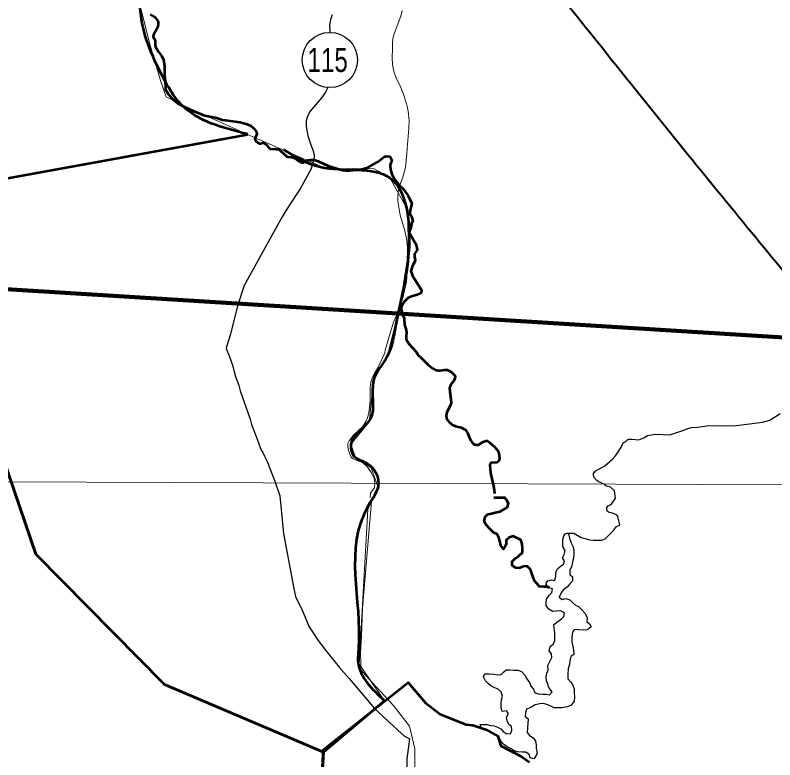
# Model space of a CAD drawing. Extents: x -1643653 to 4543381, y 1624270 to 13878484.
# Drawn here: x 754254 to 765291, y 8945147 to 8955969 of the extents above; entities that cross this region are included whole.
import ezdxf
from ezdxf.enums import TextEntityAlignment as Align

# ---------------------------------------------------------------- set-up
doc = ezdxf.new("R2010")
doc.units = 0
doc.header["$LTSCALE"] = 200
for name, color, linetype, lineweight in [('1', 7, 'Continuous', 13), ('12', 7, 'Continuous', 25), ('14', 7, 'Continuous', 13), ('17', 7, 'Continuous', 53), ('24', 7, 'Continuous', 25), ('48', 7, 'Continuous', 25), ('58', 7, 'Continuous', 13), ('59', 7, 'Continuous', 53), ('60', 7, 'Continuous', 13), ('9', 7, 'Continuous', 90)]:
    doc.layers.add(name, color=color, linetype=linetype, lineweight=lineweight)

msp = doc.modelspace()

# ---------------------------------------------------------------- linework, layer by layer
at = {"layer": '1'}
msp.add_line((565315.3, 8949866.8), (791497.7, 8949052.2), dxfattribs=at)
at = {"layer": '12'}
msp.add_line((757384.6, 8951334.8), (757323.5, 8951149.2), dxfattribs=at)
for points in [[(758861.3, 8955972.4), (758835.9, 8955899.8), (758821.1, 8955826.8), (758825.4, 8955718.1)], [(758795.3, 8954919.8), (758763.7, 8954849.6), (758709.9, 8954774.5), (758538.4, 8954573), (758503, 8954502.6), (758484, 8954433.8), (758484.1, 8954352.4), (758508.3, 8954214.7), (758549.7, 8954085.3), (758582.8, 8954000), (758600.3, 8953935.2), (758599.5, 8953906.9), (758576.1, 8953802), (758547.2, 8953725.3), (758396.4, 8953446.5), (758226.2, 8953190.3), (758132.7, 8953038)], [(758132.7, 8953038), (757580.3, 8952039.8), (757484.9, 8951743.2), (757384.6, 8951334.8)], [(757323.5, 8951149.2), (757320.3, 8951125.5), (757364.2, 8951016.5), (757410.7, 8950881), (757454.7, 8950719.9), (757502.3, 8950586.3), (757524.8, 8950509.5), (757666, 8950096.7), (757688, 8950021.8), (757738.6, 8949883.5)], [(757738.6, 8949883.5), (757825.6, 8949645.7), (757854.2, 8949615), (757875.3, 8949559.4), (757912.7, 8949482.2), (758025.8, 8949198.1), (758100.6, 8948982.2)], [(758100.6, 8948982.2), (758153.1, 8948438), (758293, 8947683.8), (758328, 8947515.6), (758414, 8947347.3), (758520, 8947087.3), (758641.6, 8946898.6), (758763.3, 8946740.5), (758961.1, 8946495.6), (759108.2, 8946327.2), (759473.4, 8945893.6), (759814, 8945575.9), (759907.3, 8945497.2), (759983.7, 8945452)], [(759983.7, 8945452), (759944.5, 8945159.2), (759944.1, 8945052.2), (759908, 8944950.4), (759862, 8944894.4), (759785, 8944751.9), (759708.2, 8944650.2), (759662.2, 8944609.5), (759602.9, 8944588), (759488.4, 8944585.1)]]:
    msp.add_lwpolyline(points, dxfattribs=at)
at = {"layer": '12', "lineweight": 40}
msp.add_spline([(761549.2, 8957020.4), (762383.1, 8955993.9), (763257, 8954902.9), (764214.4, 8953717.3), (766168.2, 8951324.4), (767086.6, 8950171.6), (770317.8, 8946184.2), (771971, 8944146), (773006.3, 8942876.2), (773223.4, 8942642.3), (773373.7, 8942274.8), (774008.3, 8940921.5), (774359, 8940136.3), (774475.8, 8939919.1), (774642.8, 8939785.5), (774893.3, 8939668.5), (775511.2, 8939484.7), (775928.6, 8939267.5), (776078.9, 8939184), (776379.5, 8938916.7), (776680.1, 8938749.6), (776830.4, 8938582.6), (777398.1, 8938348.7), (777899.1, 8938231.7), (778550.4, 8938482.3), (779134.8, 8938866.6), (779452.1, 8939250.8), (779569, 8939384.5), (779685.9, 8939351.1), (779852.9, 8939217.4), (780086.7, 8939217.4), (780604.3, 8939451.3), (781055.2, 8939618.4), (781439.3, 8939618.4), (781823.3, 8939518.1), (782090.5, 8939401.2), (782290.9, 8939367.8), (782524.7, 8939518.1), (782858.7, 8939618.4), (783192.6, 8939651.8), (783509.9, 8939818.9), (783910.7, 8940119.6), (784278.1, 8940336.8), (784625.2, 8940434.5)], degree=3, dxfattribs=at)
at = {"layer": '14'}
for points in [[(759877.3, 8956037.4), (759858.6, 8955956.3), (759761.5, 8955697.4), (759741.8, 8955628.8), (759734.4, 8955555.9), (759735.8, 8955487.2), (759729.9, 8955349.5), (759736.2, 8955258.9), (759747.1, 8955195), (759765.6, 8955122.1), (759788.1, 8955057.4), (759856.1, 8954919.7), (759906.8, 8954790.2), (759947.4, 8954648.7), (759961.4, 8954575.8), (759976.4, 8954438.3), (759973.9, 8954322.7), (759947.5, 8954029.8), (759946, 8953952.7), (759923.2, 8953754.8), (759889.6, 8953629.9), (759834.2, 8953471.3), (759819.5, 8953402.5), (759811.3, 8953325.1), (759812.4, 8953265), (759848.2, 8953062.8), (759909.9, 8952856.4), (759942.4, 8952701.7), (759952.9, 8952580.2), (759946.5, 8952160.2), (759939.3, 8952091.6), (759880.8, 8951841.8), (759807.5, 8951640.4), (759753.1, 8951507.3), (759709.3, 8951360.8)], [(759709.3, 8951360.8), (759632, 8951102.5), (759624.2, 8951061.5), (759522.6, 8950843.3), (759474.2, 8950762.9), (759445.5, 8950706.2), (759419.9, 8950637.9), (759411.1, 8950557.2), (759411.4, 8950380.3), (759406.8, 8950307.6), (759392.1, 8950195), (759374.3, 8950118.4), (759344.4, 8950054), (759304, 8949993.2), (759170.9, 8949865.1), (759105.4, 8949780.7), (759086.2, 8949743.5), (759087.4, 8949705.1), (759098.4, 8949641.2), (759121.3, 8949577.4), (759137.2, 8949545.1), (759155.9, 8949527), (759216.2, 8949497.1), (759288.5, 8949470.6), (759360.2, 8949422), (759430.6, 8949317.8), (759467.5, 8949241.1), (759477.5, 8949172.3), (759475.1, 8949104), (759414.6, 8949021.4), (759409.5, 8948961.3)], [(760060.9, 8944960.3), (760062.2, 8945306.7), (759981.9, 8945637.9), (759743.6, 8945938.9), (759444.2, 8946265.5), (759307.2, 8946418.6), (759276.8, 8946459.4), (759277.1, 8946556.2), (759272.6, 8946703.9), (759283.7, 8946948.4), (759300.4, 8947350.8), (759434.4, 8948959.2)]]:
    msp.add_lwpolyline(points, dxfattribs=at)
at = {"layer": '17'}
msp.add_lwpolyline([(758673.7, 8944290.6), (758735.5, 8945297.2), (759962.3, 8946268.6), (760216.8, 8945977.6), (760428.7, 8945809.8), (760808.2, 8945659.7), (760905.3, 8945650.9), (761090.6, 8945589.1), (761267.1, 8945491.9), (761311.2, 8945350.6), (761602.5, 8945200.5), (761726.1, 8945112.2)], dxfattribs=at)
at = {"layer": '24', "lineweight": 53}
for p, q in [((761210.9, 8948956.2), (761361.4, 8948961.1)), ((761361.4, 8948961.1), (761210.9, 8948956.2))]:
    msp.add_line(p, q, dxfattribs=at)
for points in [[(756217.2, 8955981.5), (756283.3, 8955940.1), (756321.8, 8955893.7), (756329.4, 8955877.8), (756331.8, 8955847), (756324.5, 8955795.2), (756263.6, 8955684.9), (756259.8, 8955654.5), (756286.7, 8955604.2), (756288.2, 8955533), (756292.5, 8955510.1), (756334.1, 8955437.5), (756380.4, 8955379.2), (756407.6, 8955324), (756421.1, 8955229.4), (756423.2, 8955087.5), (756434.1, 8955015.4), (756438.6, 8954889.2), (756493.2, 8954806.4), (756538.7, 8954753.6), (756587.5, 8954711), (756633.8, 8954677.4), (756743.5, 8954615), (756793.6, 8954592.1), (756890.4, 8954560.2), (756980.7, 8954519.9), (757031, 8954506.2), (757164, 8954481.5), (757264.8, 8954446.9), (757524.6, 8954416.7), (757626.7, 8954382.9), (757679.9, 8954358.9), (757723, 8954324.3), (757758.4, 8954274.9), (757765.6, 8954237.9), (757739.5, 8954184.8), (757736.2, 8954171.3), (757757.5, 8954135.5), (757791.8, 8954108), (757806.3, 8954104.2), (757824.5, 8954106), (757844.9, 8954115.1), (757869, 8954113.3), (757902.6, 8954091.2), (757943.8, 8954043.1), (757966.1, 8954024.2), (758029.9, 8954025.6), (758085, 8954017.8), (758101.3, 8954008.5)], [(758101.3, 8954008.5), (758106.9, 8953999.7), (758199.7, 8953917.6), (758218.4, 8953912.5), (758277.7, 8953907), (758325.5, 8953888.4), (758361.3, 8953858.8), (758419, 8953828.6), (758444.5, 8953830.4), (758487.6, 8953856), (758504.7, 8953862.3), (758544.9, 8953868.4), (758596.1, 8953866.1), (758654.8, 8953849.9), (758801, 8953777.3), (759008.6, 8953716.3), (759048.5, 8953710.9), (759118.3, 8953710.2), (759284.1, 8953730.2), (759331.6, 8953739.6), (759379.3, 8953754.1), (759522.6, 8953839.4), (759613.7, 8953910.2), (759644.3, 8953919), (759693.9, 8953913.5), (759706.3, 8953902.4), (759724.5, 8953867.6), (759724, 8953840.1), (759705.2, 8953806.7), (759701.8, 8953791.3), (759706.6, 8953728), (759727, 8953657.3), (759757.2, 8953601.2), (759799.2, 8953541), (759851.7, 8953481.5), (759893.5, 8953445.3), (759965.3, 8953342.1)], [(759965.3, 8953342.1), (759970.4, 8953332.8), (760015.5, 8953230.4), (759993.3, 8953133.4), (759989.8, 8953090.2), (759995.2, 8953072.2), (760012.7, 8953041.9), (760030.5, 8952976.2), (760028.6, 8952967.7), (760010.5, 8952941.3), (760006.7, 8952900.2), (759980.5, 8952814.3), (760064.6, 8952661.4), (760083.7, 8952610.4), (760092.8, 8952563.5), (760088.5, 8952550.5), (760057.5, 8952502.3), (760057.1, 8952461.6), (760064.8, 8952411), (760063.1, 8952393.2), (760019.9, 8952313.4), (760004.7, 8952250.6), (760010.5, 8952223.1), (760028.2, 8952180.1), (760153.6, 8951982.2), (760158.8, 8951968.6), (760154.4, 8951934.5), (760142.6, 8951924.2), (760078.6, 8951897.8), (760029, 8951887.2), (759964.9, 8951861.7), (759906.3, 8951805.3), (759880.4, 8951769.2), (759863.6, 8951724.3), (759860.3, 8951690), (759879.4, 8951623.6), (759905.1, 8951565), (759908.9, 8951466.9), (759927.6, 8951412), (759938.9, 8951364.3), (759933.3, 8951303), (759936.8, 8951260.5), (759955, 8951224.7), (759979.8, 8951190.2), (760080.6, 8951077.7), (760114.7, 8951023.7), (760149.7, 8950995.8), (760252.8, 8950886), (760322.7, 8950833.4), (760366, 8950810.2), (760393.2, 8950802.8), (760433.7, 8950805.5), (760491.5, 8950816), (760531.6, 8950814.5), (760588.5, 8950783.7), (760628.4, 8950748.2), (760642.2, 8950730.7), (760646.4, 8950707.4), (760641.5, 8950688.1), (760625.4, 8950655), (760584.9, 8950602), (760566, 8950552.7), (760567.4, 8950502.1), (760585.6, 8950389.3), (760588.6, 8950335.2)], [(760588.6, 8950335.2), (760579.4, 8950302.6), (760526.2, 8950197.8), (760517.9, 8950150.9), (760518.6, 8950115), (760524.8, 8950096.2), (760560.2, 8950052.5), (760573.6, 8950045.6), (760600.4, 8950021.6), (760652.6, 8949994.7), (760735.2, 8949978.4), (760796.3, 8949944.7), (760827, 8949897.8), (760870.5, 8949794.4), (760894.4, 8949756.4), (760917.9, 8949733), (760957.7, 8949723.4), (760983.8, 8949723)], [(760983.8, 8949723), (761052.1, 8949768.5), (761052.1, 8949768.5), (761093.2, 8949782.5), (761118.7, 8949782.5), (761143, 8949765.5), (761222.5, 8949692), (761270.1, 8949631.4), (761287.7, 8949575), (761290.9, 8949523.6), (761283.1, 8949497.5), (761268.7, 8949478.8), (761253.4, 8949469.9), (761168.1, 8949460.9), (761157.1, 8949449.3), (761149.4, 8949429.2), (761159.4, 8949316.6), (761205.6, 8949123.6), (761214.3, 8949072.6), (761216.9, 8949017.9)], [(762015.2, 8947645), (761987.8, 8947662.2), (761936.9, 8947662.5), (761870.9, 8947668), (761835.5, 8947709), (761800.2, 8947750), (761780.2, 8947801), (761760.3, 8947857.2), (761740.3, 8947913.3), (761694.9, 8947959.5), (761638.9, 8947954.7), (761577.7, 8947934.7), (761526.9, 8947935), (761476.3, 8947971), (761476.6, 8948027), (761517.6, 8948072.6), (761568.7, 8948107.9), (761625, 8948158.5), (761625.5, 8948219.6), (761620.8, 8948285.9), (761600.9, 8948342), (761489.4, 8948398.8), (761433.3, 8948378.7), (761387.2, 8948338.3), (761386.8, 8948277.2), (761350.7, 8948206.1), (761310.4, 8948262.3), (761295.6, 8948328.7), (761280.7, 8948379.7), (761255.6, 8948425.7), (761204.9, 8948451.5), (761149.3, 8948502.7), (761098.9, 8948564.2), (761068.7, 8948610.2), (761084.4, 8948676.3), (761120.3, 8948716.8), (761176.3, 8948726.7), (761227.3, 8948741.7), (761298.6, 8948756.5), (761359.8, 8948791.8), (761405.8, 8948816.9), (761421.4, 8948872.9), (761391.3, 8948924), (761361.4, 8948961.1)]]:
    msp.add_lwpolyline(points, dxfattribs=at)
at = {"layer": '24'}
for points in [[(756217.2, 8955981.5), (756283.3, 8955940.1), (756321.8, 8955893.7), (756329.4, 8955877.8), (756331.8, 8955847), (756324.5, 8955795.2), (756263.6, 8955684.9), (756259.8, 8955654.5), (756286.7, 8955604.2), (756288.2, 8955533), (756292.5, 8955510.1), (756334.1, 8955437.5), (756380.4, 8955379.2), (756407.6, 8955324), (756421.1, 8955229.4), (756423.2, 8955087.5), (756434.1, 8955015.4), (756438.6, 8954889.2), (756493.2, 8954806.4), (756538.7, 8954753.6), (756587.5, 8954711), (756633.8, 8954677.4), (756743.5, 8954615), (756793.6, 8954592.1), (756890.4, 8954560.2), (756980.7, 8954519.9), (757031, 8954506.2), (757164, 8954481.5), (757264.8, 8954446.9), (757524.6, 8954416.7), (757626.7, 8954382.9), (757679.9, 8954358.9), (757723, 8954324.3), (757758.4, 8954274.9), (757765.6, 8954237.9), (757739.5, 8954184.8), (757736.2, 8954171.3), (757757.5, 8954135.5), (757791.8, 8954108), (757806.3, 8954104.2), (757824.5, 8954106), (757844.9, 8954115.1), (757869, 8954113.3), (757902.6, 8954091.2), (757943.8, 8954043.1), (757966.1, 8954024.2), (758029.9, 8954025.6), (758085, 8954017.8), (758101.3, 8954008.5)], [(758101.3, 8954008.5), (758106.9, 8953999.7), (758199.7, 8953917.6), (758218.4, 8953912.5), (758277.7, 8953907), (758325.5, 8953888.4), (758361.3, 8953858.8), (758419, 8953828.6), (758444.5, 8953830.4), (758487.6, 8953856), (758504.7, 8953862.3), (758544.9, 8953868.4), (758596.1, 8953866.1), (758654.8, 8953849.9), (758801, 8953777.3), (759008.6, 8953716.3), (759048.5, 8953710.9), (759118.3, 8953710.2), (759284.1, 8953730.2), (759331.6, 8953739.6), (759379.3, 8953754.1), (759522.6, 8953839.4), (759613.7, 8953910.2), (759644.3, 8953919), (759693.9, 8953913.5), (759706.3, 8953902.4), (759724.5, 8953867.6), (759724, 8953840.1), (759705.2, 8953806.7), (759701.8, 8953791.3), (759706.6, 8953728), (759727, 8953657.3), (759757.2, 8953601.2), (759799.2, 8953541), (759851.7, 8953481.5), (759893.5, 8953445.3), (759965.3, 8953342.1)], [(759965.3, 8953342.1), (759970.4, 8953332.8), (760015.5, 8953230.4), (759993.3, 8953133.4), (759989.8, 8953090.2), (759995.2, 8953072.2), (760012.7, 8953041.9), (760030.5, 8952976.2), (760028.6, 8952967.7), (760010.5, 8952941.3), (760006.7, 8952900.2), (759980.5, 8952814.3), (760064.6, 8952661.4), (760083.7, 8952610.4), (760092.8, 8952563.5), (760088.5, 8952550.5), (760057.5, 8952502.3), (760057.1, 8952461.6), (760064.8, 8952411), (760063.1, 8952393.2), (760019.9, 8952313.4), (760004.7, 8952250.6), (760010.5, 8952223.1), (760028.2, 8952180.1), (760153.6, 8951982.2), (760158.8, 8951968.6), (760154.4, 8951934.5), (760142.6, 8951924.2), (760078.6, 8951897.8), (760029, 8951887.2), (759964.9, 8951861.7), (759906.3, 8951805.3), (759880.4, 8951769.2), (759863.6, 8951724.3), (759860.3, 8951690), (759879.4, 8951623.6), (759905.1, 8951565), (759908.9, 8951466.9), (759927.6, 8951412), (759938.9, 8951364.3), (759933.3, 8951303), (759936.8, 8951260.5), (759955, 8951224.7), (759979.8, 8951190.2), (760080.6, 8951077.7), (760114.7, 8951023.7), (760149.7, 8950995.8), (760252.8, 8950886), (760322.7, 8950833.4), (760366, 8950810.2), (760393.2, 8950802.8), (760433.7, 8950805.5), (760491.5, 8950816), (760531.6, 8950814.5), (760588.5, 8950783.7), (760628.4, 8950748.2), (760642.2, 8950730.7), (760646.4, 8950707.4), (760641.5, 8950688.1), (760625.4, 8950655), (760584.9, 8950602), (760566, 8950552.7), (760567.4, 8950502.1), (760585.6, 8950389.3), (760588.6, 8950335.2)], [(760588.6, 8950335.2), (760579.4, 8950302.6), (760526.2, 8950197.8), (760517.9, 8950150.9), (760518.6, 8950115), (760524.8, 8950096.2), (760560.2, 8950052.5), (760573.6, 8950045.6), (760600.4, 8950021.6), (760652.6, 8949994.7), (760735.2, 8949978.4), (760796.3, 8949944.7), (760827, 8949897.8), (760870.5, 8949794.4), (760894.4, 8949756.4), (760917.9, 8949733), (760957.7, 8949723.4), (760983.8, 8949723)], [(762654.7, 8949294.5), (762656.7, 8949306.8), (762679.1, 8949343.6), (762788.7, 8949399.1), (762821.1, 8949420.1), (762935.3, 8949520.6), (762977.1, 8949566.6), (763011.1, 8949614.1), (763074.6, 8949715.9), (763089.4, 8949752.7), (763125.9, 8949775.5), (763156, 8949801.1), (763169.3, 8949805.2), (763212.9, 8949808.1), (763314.7, 8949796.1), (763389.4, 8949825.8), (763440.7, 8949858.6), (763555.2, 8949879.5), (763767.2, 8949868.9), (763967.1, 8949936), (764029.1, 8949960.5), (764080.2, 8949974.5), (764174.7, 8949982.8), (764331.6, 8950003.9), (764575.5, 8950000), (764735.9, 8950008.2), (765114.3, 8950055), (765220.7, 8950084.3), (765370.3, 8950178.2)], [(760983.8, 8949723), (761052.1, 8949768.5), (761052.1, 8949768.5), (761093.2, 8949782.5), (761118.7, 8949782.5), (761143, 8949765.5), (761222.5, 8949692), (761270.1, 8949631.4), (761287.7, 8949575), (761290.9, 8949523.6), (761283.1, 8949497.5), (761268.7, 8949478.8), (761253.4, 8949469.9), (761168.1, 8949460.9), (761157.1, 8949449.3), (761149.4, 8949429.2), (761159.4, 8949316.6), (761205.6, 8949123.6), (761214.3, 8949072.6), (761216.9, 8949017.9)], [(762975.5, 8948950.6), (762963.4, 8949056), (762906, 8949108.6), (762836.6, 8949131.3), (762820.1, 8949147.2), (762725, 8949191.5), (762705.8, 8949206.6), (762661.7, 8949253.3), (762654.7, 8949294.5)], [(763037.7, 8948563.4), (763016, 8948657.7), (763008.9, 8948685.8), (762983.9, 8948709.2), (762933.4, 8948733.1), (762882.7, 8948741.6), (762855.1, 8948762.5), (762848.4, 8948813.6), (762871.8, 8948838.7), (762897.5, 8948853.6), (762923.3, 8948873.5), (762959.9, 8948923.9), (762975.6, 8948949.1), (762975.5, 8948950.6)], [(762274.4, 8948440.9), (762371.2, 8948443.4), (762477.5, 8948379.6), (762533.3, 8948364), (762599.3, 8948343.2), (762655.2, 8948337.7), (762711.2, 8948337.4), (762777.3, 8948337), (762828.3, 8948357), (762869.3, 8948402.6), (762910.2, 8948443.1), (762951.2, 8948483.6), (762987.1, 8948534.3), (763037.7, 8948563.4)], [(762294.6, 8948431.6), (762309.4, 8948370.4), (762329.3, 8948309.2), (762354.4, 8948253), (762369.3, 8948196.8), (762368.9, 8948145.9), (762368.5, 8948079.7), (762352.8, 8948023.8), (762342.2, 8947967.8), (762311.3, 8947901.8), (762310.9, 8947840.7), (762351.3, 8947804.7), (762350.9, 8947748.7), (762315, 8947703.1), (762274, 8947657.5), (762222.9, 8947622.2), (762186.9, 8947571.5), (762156, 8947510.5), (762201.5, 8947474.6), (762252.5, 8947489.6), (762313.4, 8947473.9), (762353.8, 8947432.9), (762394.3, 8947396.9), (762439.9, 8947376.3), (762480.3, 8947330.2), (762535.8, 8947273.8), (762565.9, 8947212.5), (762560.5, 8947156.5), (762600.9, 8947125.7), (762621, 8947079.7), (762569.8, 8947034.2), (762508.7, 8947029.5), (762437.6, 8947035), (762381.7, 8947040.5), (762350.9, 8946999.9), (762340.2, 8946928.7), (762339.7, 8946862.4), (762354.5, 8946796.1), (762364.3, 8946740), (762369, 8946678.9), (762328.1, 8946648.6), (762312.4, 8946587.6), (762307, 8946536.7), (762286.2, 8946470.6), (762285.7, 8946394.2), (762285.2, 8946322.8), (762320.5, 8946281.9), (762350.7, 8946240.9), (762375.7, 8946179.6), (762375.3, 8946123.6), (762380, 8946057.4), (762374.5, 8946001.4), (762328.3, 8945935.4), (762272.2, 8945915.4), (762195.8, 8945900.6), (762134.8, 8945901), (762083.9, 8945901.3), (762038.3, 8945927.1), (761992.7, 8945947.8), (761931.8, 8945963.4), (761875.8, 8945958.7), (761809.6, 8945943.9), (761738.1, 8945903.6), (761682, 8945883.6), (761666.4, 8945832.7), (761666, 8945776.7), (761706.4, 8945740.8), (761694.9, 8945542.2), (761725.1, 8945501.2), (761781.5, 8945468.3), (761814.4, 8945424.2), (761825.4, 8945358.2), (761825.4, 8945314.1), (761836.4, 8945237.1), (761803.4, 8945182), (761788.9, 8945159.5), (761738.1, 8945175.1), (761723.2, 8945226.2), (761672.6, 8945257.1), (761621.7, 8945257.4), (761555.6, 8945262.9), (761504.9, 8945278.5), (761459.3, 8945304.3), (761403.6, 8945335.2), (761347.9, 8945376.3), (761312.6, 8945417.3), (761292.5, 8945463.3), (761247.1, 8945509.4), (761176.1, 8945540.4), (761125.4, 8945561.1), (761069.6, 8945586.9), (761024, 8945607.6), (761009.1, 8945658.6), (761059.9, 8945658.3), (761110.8, 8945658), (761161.6, 8945647.5), (761212.4, 8945642.1), (761263.1, 8945621.4), (761308.7, 8945595.6), (761344.1, 8945559.7), (761389.6, 8945528.9)], [(761389.6, 8945528.9), (761450.6, 8945523.4), (761471.3, 8945579.3), (761466.6, 8945630.2), (761426.1, 8945661.1), (761401.1, 8945712.2), (761391.3, 8945768.3), (761422.1, 8945819), (761391.9, 8945859.9), (761330.8, 8945850.2), (761315.9, 8945901.2), (761316.3, 8945967.4), (761321.8, 8946018.3), (761332.3, 8946074.3), (761317.5, 8946135.5), (761272, 8946171.4), (761221.3, 8946192.1), (761165.5, 8946223.1), (761125, 8946253.9), (761089.7, 8946294.9), (761059.6, 8946351.1), (761080.2, 8946396.8), (761141.3, 8946396.4), (761207.4, 8946390.9), (761263.2, 8946380.3), (761314.1, 8946385.1), (761350, 8946420.5), (761385.8, 8946456), (761441.8, 8946455.6), (761497.7, 8946450.2), (761558.7, 8946449.8), (761609.4, 8946429.1), (761659.9, 8946377.8), (761690.1, 8946321.6), (761725.3, 8946270.4), (761750.4, 8946214.2), (761785.7, 8946173.2), (761805.7, 8946122.2), (761856.4, 8946106.6), (761917.4, 8946101.1), (761968.3, 8946100.8), (762019.1, 8946090.2), (762055, 8946135.8), (762009.7, 8946197.3), (761994.7, 8946248.3), (761974.8, 8946299.4), (761970.1, 8946355.4), (761980.6, 8946406.3), (761996.2, 8946457.1), (761991.5, 8946518.3), (762022.4, 8946574.1), (762053.3, 8946635.1), (762048.6, 8946686), (762013.3, 8946732.1), (762029, 8946793.1), (762075.1, 8946833.6), (762095.7, 8946879.3), (762096.2, 8946945.5), (762096.5, 8946996.4), (762086.8, 8947057.6), (762082.1, 8947113.7), (762138.3, 8947159.2), (762189.4, 8947194.5), (762225.3, 8947229.9), (762235.8, 8947280.8), (762175, 8947311.8), (762119, 8947307), (762068.1, 8947302.3), (762007.3, 8947338.3), (761967, 8947389.5), (761967.3, 8947440.4), (761977.9, 8947491.3), (762013.8, 8947536.9), (762049.7, 8947577.4), (762060.2, 8947633.4), (761999.3, 8947649.1), (761964.1, 8947705.3), (761994.9, 8947745.9), (762045.8, 8947760.8), (762096.7, 8947755.4), (762107.2, 8947816.5), (762107.6, 8947872.5), (762133.4, 8947923.3), (762174.3, 8947958.7), (762220.3, 8947989), (762235.9, 8948039.8), (762205.7, 8948080.7), (762231.5, 8948131.5), (762247.1, 8948187.4), (762212, 8948248.8), (762212.3, 8948299.7), (762212.7, 8948350.7), (762226.4, 8948402.4), (762246.6, 8948432.3), (762274.4, 8948440.9), (762294.6, 8948431.6)]]:
    msp.add_lwpolyline(points, dxfattribs=at)
at = {"layer": '48'}
msp.add_circle((758825.5, 8955317.1), 401.3, dxfattribs=at)
at = {"layer": '58'}
msp.add_lwpolyline([(756066.5, 8956131), (756199.4, 8955582.6), (756365.5, 8955017.6), (756448.5, 8954784.9), (756688.7, 8954661), (757631.5, 8954235.9), (758791, 8953731.3), (759156.8, 8953742.5), (759470.1, 8953738.2), (759692.2, 8953613.5), (759961, 8953136.8), (759962.5, 8952499.5), (759845.5, 8951757.9), (759668.3, 8951037.9), (759458.1, 8950654.6), (759397.3, 8950060.2), (759132.3, 8949733.5), (759198.1, 8949540.7), (759424.2, 8949392.6), (759524, 8949120), (759379.2, 8948785.5), (759252.8, 8946537.2), (759620.3, 8946005.2), (758733.2, 8945259.8), (758673.7, 8944290.6)], dxfattribs=at)
at = {"layer": '59'}
for p, q in [((753281.2, 8953444.9), (757631.5, 8954235.9)), ((753289.2, 8953446.4), (757631.5, 8954235.9)), ((759620.3, 8946005.2), (758733.2, 8945259.8))]:
    msp.add_line(p, q, dxfattribs=at)
for points in [[(752064, 8949931.3), (754002, 8949743.6), (754552.5, 8948135.3), (756424.3, 8946240.5), (758733.2, 8945259.8)], [(758733.2, 8945259.8), (756424.3, 8946240.5), (754552.5, 8948135.3), (754002, 8949743.6), (752064, 8949931.3)], [(758733.2, 8945259.8), (758673.7, 8944290.6), (757932.3, 8943725.4), (757924.1, 8943639.7), (748941.6, 8943614.3)]]:
    msp.add_lwpolyline(points, dxfattribs=at)
for points in [[(757632.6, 8954238.4), (756665.8, 8954671.3), (756399.8, 8955071.7), (756075.9, 8956332), (756072.3, 8957077.8), (755600.9, 8957368.1), (755069.1, 8957779.3), (754448.4, 8958857.5), (754422.8, 8958978.7)], [(758151.3, 8954018.2), (758684.7, 8953765.2), (759698.4, 8953607.1), (759976.4, 8952615.4), (759785.3, 8951475.9), (759658.7, 8951007.7), (759460.5, 8950660.7), (759411.1, 8950095.7), (759130.3, 8949726.7), (759168.8, 8949567), (759377.9, 8949449), (759532.1, 8949168), (759383.5, 8948839.9), (759243.4, 8946764.2), (759236.6, 8946560.6), (759620.3, 8946005.2)]]:
    msp.add_spline(points, degree=3, dxfattribs=at)
at = {"layer": '60', "lineweight": 25}
msp.add_spline([(814781, 9009175.5), (814787.2, 9009173.4), (814796.9, 9009173.4), (814799.4, 9009172.4), (814805.1, 9009174.5), (814805.6, 9009176.5), (814811.7, 9009179.5), (814811.7, 9009179.5), (814801.5, 9009181), (814790.7, 9009181.5), (814784.1, 9009183.1), (814777.4, 9009185.1), (814778.4, 9009175.5)], degree=3, dxfattribs=at)
at = {"layer": '9'}
msp.add_lwpolyline([(750519.5, 8951321.2), (753181.6, 8952045.1), (767371, 8951165.8), (772338.7, 8947456.5)], dxfattribs=at)
msp.add_spline([(779358.3, 8951316.5), (778152, 8950383.2), (776870.5, 8948893), (775858.2, 8948102.8), (775096.9, 8948098.3), (774081.6, 8948143.1), (772814, 8947781.5), (772105.2, 8947296.6), (771547.4, 8947166.9), (771322, 8946330.6), (771374.4, 8945875.5), (771395.1, 8945546.1), (769593.3, 8944681.6), (768541.6, 8943918.8), (767488.3, 8942812.2), (766189.2, 8941452.3), (765366.7, 8940769), (764084.5, 8940646.2), (763321.5, 8941097.2), (762890.2, 8941044.2), (762866.3, 8940639.2), (762461.9, 8940181.4), (761397.4, 8939821), (760940.2, 8939919.5), (760875, 8939930.2)], degree=3, dxfattribs=at)

# ---------------------------------------------------------------- texts
at = {"layer": '48', "width": 0.75}
msp.add_text('115', height=350, dxfattribs=at).set_placement((758793.9, 8955143.8), align=Align.CENTER)

doc.saveas('drawing.dxf')
